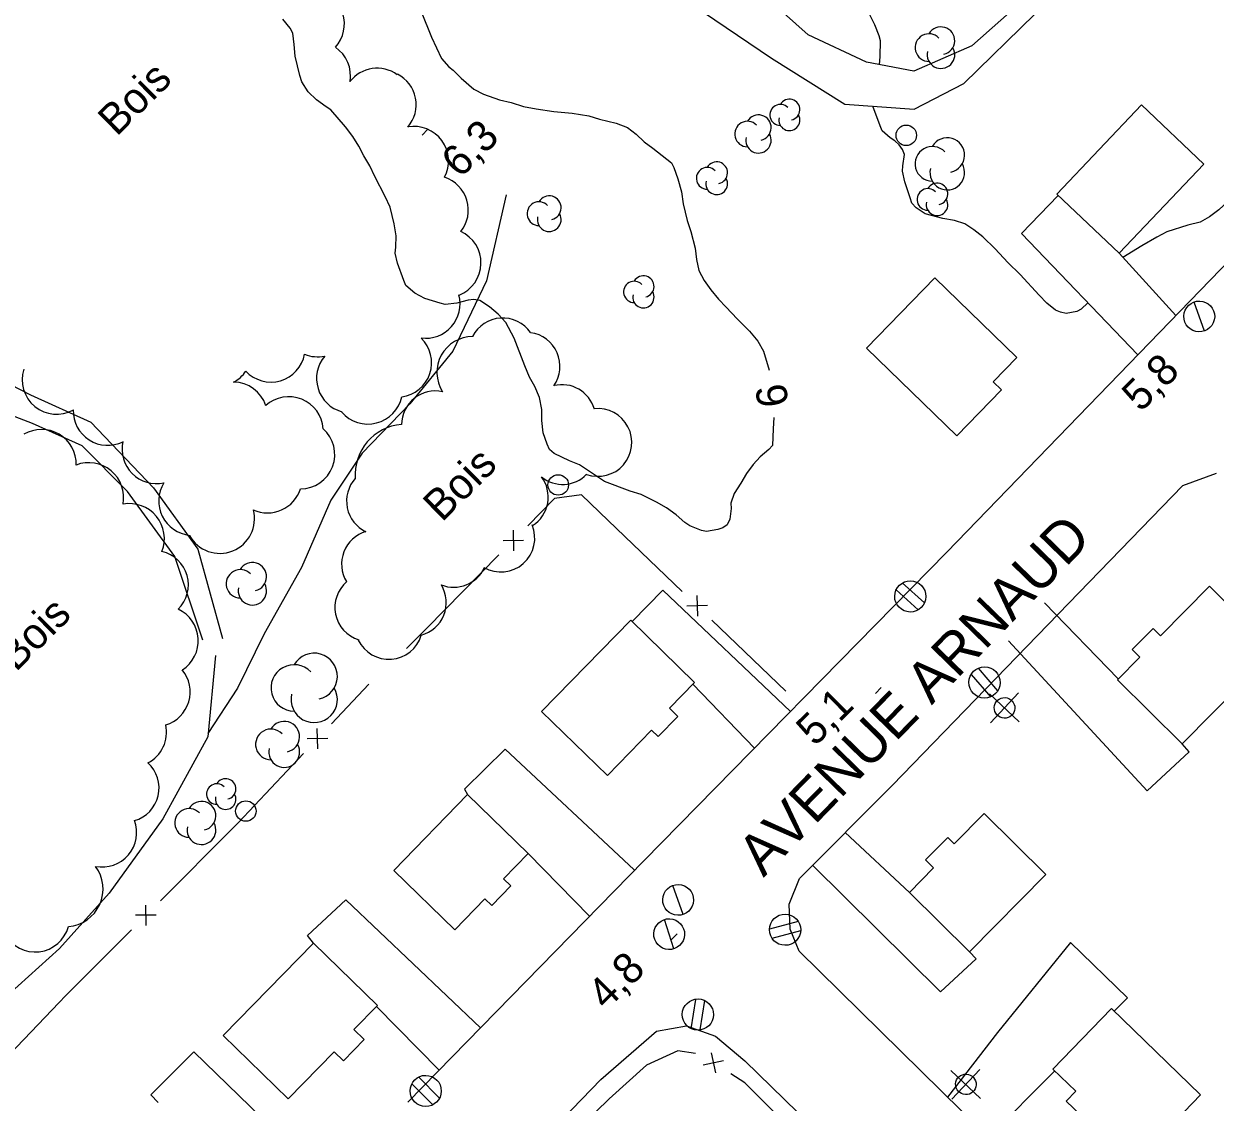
# Model space of a CAD drawing. Extents: x 381879 to 384696, y 5564785 to 5567594.
# Drawn here: x 382660.1 to 382776.2, y 5565546.6 to 5565651.8 of the extents above; entities that cross this region are included whole.
import ezdxf

# ---------------------------------------------------------------- set-up
doc = ezdxf.new("R2010")
doc.units = 0
for name, color, linetype in [('Niveau 19', 7, 'Continuous'), ('Niveau 2', 7, 'Continuous'), ('Niveau 21', 7, 'Continuous'), ('Niveau 22', 7, 'Continuous'), ('Niveau 3', 7, 'Continuous'), ('Niveau 31', 7, 'Continuous'), ('Niveau 36', 7, 'Continuous'), ('Niveau 37', 7, 'Continuous'), ('Niveau 44', 7, 'Continuous')]:
    doc.layers.add(name, color=color, linetype=linetype)

msp = doc.modelspace()

# ---------------------------------------------------------------- linework, layer by layer
at = {"layer": 'Niveau 19'}
for points in [[(382708.86, 5565670.42), (382717.48, 5565661.96), (382726.36, 5565652.91), (382732.98, 5565648.42), (382740.14, 5565643.96), (382746.89, 5565643.46), (382751.74, 5565645.95), (382758.66, 5565652.72), (382763.8, 5565659.11), (382765.46, 5565664.08), (382764.11, 5565670.9), (382761.79, 5565676.32), (382756.16, 5565682.33), (382748.57, 5565688.57)], [(382745.44, 5565685.41), (382751.76, 5565680.27), (382757.68, 5565674.4), (382761.58, 5565667.68), (382762.2, 5565663.04), (382761.33, 5565658.36), (382757.33, 5565653.9), (382752.52, 5565649.64), (382746.85, 5565647.15), (382742.25, 5565648.03), (382736.57, 5565650.71), (382729.95, 5565656.64), (382722.73, 5565663.95), (382714.02, 5565671.68)], [(382641.63, 5565650.62), (382647.54, 5565635.19), (382651.72, 5565623.56), (382654.74, 5565618.71), (382660.77, 5565615.6), (382666.64, 5565612.94), (382672.74, 5565606.53), (382677.07, 5565600.57), (382679.46, 5565591.84)], [(382677.57, 5565591.7), (382674.83, 5565599.84), (382670.23, 5565606.19), (382665.81, 5565610.62), (382660.96, 5565612.81), (382656.44, 5565614.53), (382652.5, 5565617.11), (382650.24, 5565621.65), (382647.61, 5565629.08), (382643.67, 5565639.11), (382639.74, 5565649.51)], [(382768.69, 5565619.51), (382757.35, 5565631.35), (382760.94, 5565635.03)], [(382766.86, 5565629.41), (382772.4, 5565623.33)], [(382734.83, 5565584.74), (382722.39, 5565596.56), (382719.39, 5565593.52)], [(382766.79, 5565587.91), (382759.58, 5565595.31)], [(382756.09, 5565591.63), (382769.61, 5565577), (382773.69, 5565580.81), (382773.01, 5565581.58)], [(382725.32, 5565587.4), (382731.32, 5565581.17)], [(382719.63, 5565569.26), (382719.59, 5565569.3), (382707.03, 5565581.06), (382703.05, 5565577.17), (382703.35, 5565576.62)], [(382740.18, 5565572.94), (382746.42, 5565567.09)], [(382709.26, 5565570.89), (382715.23, 5565564.76), (382715.23, 5565564.76)], [(382752.28, 5565561.31), (382752.93, 5565560.6), (382749.46, 5565557.39), (382736.99, 5565569.74)], [(382688.34, 5565562.14), (382687.76, 5565562.88), (382691.5, 5565566.35), (382704.62, 5565553.88)], [(382766.38, 5565555.5), (382767.68, 5565556.8), (382762.12, 5565562.21), (382755.02, 5565553.44), (382750.13, 5565547.13)], [(382700.6, 5565549.77), (382694.49, 5565555.97)], [(382689.83, 5565538.76), (382676.68, 5565551.53), (382672.5, 5565547.34), (382673.2, 5565546.59)], [(382754.13, 5565543.19), (382760.6, 5565549.69)]]:
    msp.add_lwpolyline(points, dxfattribs=at)
at = {"layer": 'Niveau 2'}
for points in [[(382698.85, 5565653), (382699.83, 5565650.48), (382700.83, 5565648.4), (382701.55, 5565647.58), (382701.95, 5565647.27), (382702.74, 5565646.49), (382703.97, 5565645.41), (382704.92, 5565644.93), (382706.47, 5565644.36), (382707.62, 5565644.1), (382708.8, 5565643.72), (382710.04, 5565643.48), (382711.76, 5565643.23), (382713.56, 5565643.06), (382715.19, 5565642.8), (382716.21, 5565642.49), (382717.86, 5565642.08), (382718.95, 5565641.67), (382719.81, 5565641.03), (382720.59, 5565640.27), (382721.42, 5565639.66), (382723.23, 5565638.23), (382723.47, 5565637.78), (382723.85, 5565636.68), (382724.2, 5565635.4), (382724.38, 5565634.23), (382724.76, 5565632.6), (382725.11, 5565631.52)], [(382743.5, 5565647.79), (382743.57, 5565648.59), (382743.61, 5565650.12), (382743.49, 5565650.62), (382743.07, 5565651.69), (382742.53, 5565652.73)], [(382716.71, 5565607.14), (382714.27, 5565608.77), (382713.29, 5565609.18), (382711.8, 5565609.88), (382711.35, 5565610.26), (382711.11, 5565610.79), (382710.73, 5565611.91), (382710.59, 5565613.09), (382710.61, 5565614.17), (382710.37, 5565615.35), (382709.91, 5565616.43), (382709.4, 5565617.34), (382708.95, 5565618.45), (382707.91, 5565621.13), (382707.1, 5565622.65), (382706.35, 5565623.47), (382705.5, 5565624.18), (382704.57, 5565624.8), (382703.96, 5565624.89), (382703.42, 5565624.83), (382702.31, 5565624.55), (382701.19, 5565624.43), (382700.68, 5565624.54), (382699.21, 5565625.01), (382698.22, 5565625.51), (382697.35, 5565626.27), (382697.15, 5565626.77), (382696.54, 5565628.44), (382696.31, 5565629.42), (382696.38, 5565629.99), (382696.4, 5565631.12), (382696.21, 5565632.28), (382695.82, 5565633.91), (382695.34, 5565634.93), (382694.31, 5565636.89), (382693.85, 5565637.94), (382693.25, 5565638.9), (382692.76, 5565639.86), (382692.17, 5565640.79), (382691.46, 5565641.74), (382690.04, 5565643.41), (382689.58, 5565643.7), (382688.63, 5565644.38), (382687.82, 5565645.14), (382687.2, 5565646.13), (382687.01, 5565646.75), (382686.56, 5565648.62), (382686.46, 5565649.76), (382686.32, 5565650.86), (382686.06, 5565651.35), (382685.37, 5565652.25)], [(382753.59, 5565631), (382752.71, 5565631.71), (382751.83, 5565632.28), (382750.81, 5565632.62), (382749.68, 5565632.79), (382747.97, 5565633.27), (382747.08, 5565633.84), (382746.67, 5565634.31), (382746.49, 5565634.8), (382745.98, 5565636.37), (382745.74, 5565637.41), (382745.79, 5565637.95), (382745.94, 5565639.04), (382745.76, 5565639.53), (382745.44, 5565639.98), (382745.02, 5565640.38), (382744.54, 5565640.68), (382743.78, 5565641.35), (382743.59, 5565641.82), (382742.86, 5565643.76)], [(382787.88, 5565639.15), (382787.53, 5565639.62), (382787.12, 5565639.91), (382786.56, 5565639.89), (382784.92, 5565639.66), (382783.87, 5565639.28), (382781.82, 5565638.44), (382781.32, 5565638.05), (382780.04, 5565636.92), (382778.32, 5565635.34), (382777.5, 5565634.48), (382776.59, 5565633.64), (382775.67, 5565632.96), (382774.76, 5565632.45), (382773.56, 5565632.15), (382771.53, 5565631.49), (382770.55, 5565630.97), (382769.08, 5565630.12), (382767.23, 5565629)], [(382725.11, 5565631.52), (382725.53, 5565629.92), (382725.67, 5565628.8), (382725.91, 5565627.73), (382726.42, 5565626.76), (382727.08, 5565625.83), (382727.81, 5565624.94), (382728.57, 5565624.17), (382729.63, 5565623.01), (382730.85, 5565621.83), (382731.65, 5565620.84), (382732.22, 5565619.88), (382732.77, 5565618.01)], [(382763.82, 5565624.59), (382763.17, 5565623.97), (382762.73, 5565623.73), (382761.72, 5565623.55), (382761.16, 5565623.66), (382760.65, 5565623.86), (382759.81, 5565624.54), (382759.06, 5565625.31), (382757.22, 5565627.33), (382756.03, 5565628.51), (382754.79, 5565629.83), (382753.59, 5565631)], [(382733.21, 5565613.4), (382733.14, 5565612.29), (382733.08, 5565610.67), (382732.71, 5565610.27), (382731.88, 5565609.57), (382731.21, 5565608.81), (382730.55, 5565607.93), (382730.01, 5565606.98), (382729.35, 5565605.99), (382729.03, 5565605.05), (382729.06, 5565604.53), (382728.91, 5565603.47), (382728.66, 5565602.94), (382728.25, 5565602.64), (382727.76, 5565602.46), (382726.64, 5565602.27), (382726.15, 5565602.39), (382725.04, 5565602.82), (382724.55, 5565603.16), (382723.7, 5565603.92), (382722.74, 5565604.6), (382721.79, 5565605.15), (382720.27, 5565605.89), (382719.22, 5565606.2), (382716.71, 5565607.14)]]:
    msp.add_lwpolyline(points, dxfattribs=at)
at = {"layer": 'Niveau 21'}
for points in [[(382831.85, 5565693.79), (382834.06, 5565690.84), (382834.36, 5565688.27), (382833.41, 5565685.67), (382831.36, 5565683.29), (382807.46, 5565658.92), (382779.69, 5565630.87), (382750.06, 5565600.25), (382720.53, 5565570.18), (382697.53, 5565546.63)], [(382767.35, 5565530.18), (382735.67, 5565561.36), (382734.81, 5565563.5), (382734.71, 5565565.93), (382735.71, 5565568.46), (382744.75, 5565577.52), (382773.08, 5565606.78), (382776.37, 5565607.97)], [(382696.82, 5565528.64), (382716.35, 5565548.84), (382721.76, 5565553.56), (382724.71, 5565554.07), (382727.54, 5565553.08), (382730.39, 5565550.67), (382767.83, 5565514.18)]]:
    msp.add_lwpolyline(points, dxfattribs=at)
at = {"layer": 'Niveau 22'}
for points in [[(382707.11, 5565635.11), (382705.21, 5565626.72), (382701.93, 5565619.86), (382697.74, 5565614.73), (382693.09, 5565609.91), (382690.04, 5565605.35), (382687.17, 5565598.76), (382683.54, 5565592.29), (382680.95, 5565587.01), (382678.06, 5565582.59)], [(382678.8, 5565590.2), (382678.03, 5565582.26), (382673.67, 5565574.26), (382668.42, 5565567.03), (382663.58, 5565561.62), (382657.51, 5565556.17), (382653.34, 5565551.08), (382647.87, 5565546.02), (382641.77, 5565540.27), (382636.38, 5565534.4), (382632.49, 5565531.97), (382627.15, 5565531.24), (382620.54, 5565532.09), (382611.28, 5565533.61), (382601.98, 5565535.11), (382592.1, 5565536.88), (382583.72, 5565538.02), (382578.75, 5565538.72), (382575.93, 5565538.44)]]:
    msp.add_lwpolyline(points, dxfattribs=at)
at = {"layer": 'Niveau 3'}
for p, q in [((382698.92, 5565640.93), (382699.49, 5565641.5)), ((382743.12, 5565586.5), (382743.69, 5565587.07)), ((382723.23, 5565562.49), (382723.8, 5565563.06))]:
    msp.add_line(p, q, dxfattribs=at)
at = {"layer": 'Niveau 31'}
for points in [[(382760.79, 5565635.18), (382769.06, 5565643.88), (382775.13, 5565638.11), (382766.86, 5565629.41)], [(382751.06, 5565611.62), (382742.26, 5565620.15), (382748.92, 5565627), (382756.9, 5565619.25), (382754.59, 5565616.87), (382755.39, 5565616.08)], [(382782.02, 5565590.67), (382773.01, 5565581.58), (382766.7, 5565587.82), (382768.9, 5565590.04), (382768.15, 5565590.78), (382770.18, 5565592.82), (382770.89, 5565592.11), (382775.68, 5565596.94)], [(382710.56, 5565584.73), (382719.27, 5565593.64), (382725.48, 5565587.57), (382723.03, 5565585.07), (382723.87, 5565584.25), (382721.95, 5565582.28), (382721.3, 5565582.91), (382717.01, 5565578.48)], [(382696.17, 5565569.22), (382703.35, 5565576.62), (382709.26, 5565570.89), (382706.86, 5565568.42), (382707.58, 5565567.72), (382705.73, 5565565.81), (382705.05, 5565566.47), (382702.12, 5565563.45)], [(382759.73, 5565568.84), (382752.28, 5565561.31), (382746.42, 5565567.09), (382748.78, 5565569.47), (382748, 5565570.25), (382750.18, 5565572.45), (382750.79, 5565571.84), (382753.71, 5565574.79)], [(382679.55, 5565553.15), (382688.34, 5565562.14), (382694.57, 5565556.05), (382692.29, 5565553.72), (382693.29, 5565552.74), (382691.26, 5565550.67), (382690.35, 5565551.56), (382685.86, 5565546.97)], [(382766.11, 5565555.76), (382774.81, 5565547.36), (382769.17, 5565541.5), (382764.81, 5565545.7), (382763.84, 5565544.69), (382761.71, 5565546.75), (382762.64, 5565547.72), (382760.42, 5565549.86)]]:
    msp.add_lwpolyline(points, close=True, dxfattribs=at)
at = {"layer": 'Niveau 36'}
for p, q in [((382775.19, 5565621.83), (382774.17, 5565624.65)), ((382747.89, 5565595.34), (382745.73, 5565597.28)), ((382745.13, 5565596.58), (382747.29, 5565594.64)), ((382755.04, 5565586.76), (382753.15, 5565588.96)), ((382752.46, 5565588.34), (382754.35, 5565586.14)), ((382754.23, 5565586.44), (382757.14, 5565583.72)), ((382754.33, 5565583.63), (382757.05, 5565586.54)), ((382724.39, 5565564.94), (382723.37, 5565567.76)), ((382723.47, 5565561.58), (382722.55, 5565564.44)), ((382735.59, 5565564.26), (382732.79, 5565563.52)), ((382733.05, 5565562.64), (382735.85, 5565563.38)), ((382725.57, 5565556.66), (382725.12, 5565553.8)), ((382726.03, 5565553.68), (382726.48, 5565556.54)), ((382700.62, 5565547.04), (382698.58, 5565549.1)), ((382750.46, 5565549.73), (382753.37, 5565547.01)), ((382750.56, 5565546.92), (382753.28, 5565549.83)), ((382697.94, 5565548.44), (382699.98, 5565546.38))]:
    msp.add_line(p, q, dxfattribs=at)
for centre in [(382746.12, 5565640.91), (382712.2, 5565606.82), (382681.75, 5565575.02)]:
    msp.add_circle(centre, 1, dxfattribs=at)
for centre, major_axis, ratio in [((382774.68, 5565623.25), (0.04, 1.5), 0.999982), ((382746.51, 5565595.95), (0.02, 1.52), 0.999985), ((382753.75, 5565587.56), (-0.02, -1.52), 0.999983), ((382755.7, 5565585.08), (-0.048, -0.999), 0.999982), ((382723.88, 5565566.36), (0.04, 1.5), 0.999982), ((382723.01, 5565563.02), (0.06, 1.5), 0.999982), ((382734.31, 5565563.45), (-0.01, -1.52), 0.999983), ((382725.81, 5565555.18), (0.02, 1.52), 0.999982), ((382699.28, 5565547.73), (0.01, 1.52), 0.999981), ((382751.93, 5565548.37), (-0.048, -0.999), 0.999982)]:
    msp.add_ellipse(centre, major_axis=major_axis, ratio=ratio, dxfattribs=at)
at = {"layer": 'Niveau 37'}
for p, q in [((382706.82, 5565601.41), (382708.82, 5565601.42)), ((382707.82, 5565602.41), (382707.83, 5565600.41)), ((382725.71, 5565596.03), (382725.76, 5565594.03)), ((382726.74, 5565595.05), (382724.73, 5565595.01)), ((382688.76, 5565581.08), (382688.7, 5565583.08)), ((382689.73, 5565582.11), (382687.73, 5565582.05)), ((382672.02, 5565563.86), (382672.01, 5565565.86)), ((382673.02, 5565564.86), (382671.01, 5565564.86)), ((382727.1, 5565551.44), (382727.54, 5565549.49)), ((382728.3, 5565550.68), (382726.34, 5565550.24))]:
    msp.add_line(p, q, dxfattribs=at)
for points in [[(382717.08, 5565603.34), (382714.46, 5565605.86), (382711.85, 5565605.49), (382709.23, 5565602.84)], [(382724.29, 5565596.42), (382717.08, 5565603.34)], [(382706.42, 5565599.99), (382699.39, 5565592.87)], [(382734.39, 5565586.72), (382727.18, 5565593.65)], [(382699.39, 5565592.87), (382697.4, 5565590.86)], [(382690.1, 5565583.53), (382693.74, 5565587.4)], [(382680.49, 5565573.36), (382681, 5565573.87), (382687.36, 5565580.62)], [(382673.43, 5565566.27), (382680.49, 5565573.36)], [(382663.56, 5565556.35), (382664.18, 5565557), (382670.6, 5565563.44)], [(382656.64, 5565549.13), (382663.56, 5565556.35)], [(382725.58, 5565551.38), (382723.87, 5565551.65), (382720.81, 5565550.24), (382717.16, 5565546.96)], [(382736.31, 5565542.6), (382730.39, 5565548.52), (382729.01, 5565549.39)], [(382717.16, 5565546.96), (382716.93, 5565546.75), (382711.8, 5565541.8)]]:
    msp.add_lwpolyline(points, dxfattribs=at)
at = {"layer": 'Niveau 44'}
for centre, radius, start, end in [((382688.03, 5565651.76), 3.33, 317.196, 79.1767), ((382749.5, 5565650.13), 1.35, 282.2692, 149.7262), ((382748.34, 5565649.46), 1.35, 44.1153, 269.8039), ((382749.5, 5565648.78), 1.35, 166.9368, 29.6212), ((382734.73, 5565643.41), 1.02, 282.2692, 149.7262), ((382733.85, 5565642.9), 1.02, 44.1153, 269.8039), ((382730.64, 5565641.04), 1.24, 44.1153, 269.8039), ((382731.71, 5565641.66), 1.24, 282.2692, 149.7262), ((382734.73, 5565642.39), 1.02, 166.9368, 29.6212), ((382731.71, 5565640.42), 1.24, 166.9368, 29.6212), ((382748.67, 5565638.13), 1.69, 44.1153, 269.8039), ((382750.12, 5565638.98), 1.69, 282.2692, 149.7262), ((382726.72, 5565636.72), 1.06, 44.1153, 269.8039), ((382727.64, 5565637.26), 1.06, 282.2692, 149.7262), ((382750.12, 5565637.28), 1.69, 166.9368, 29.6212), ((382727.64, 5565636.19), 1.06, 166.9368, 29.6212), ((382749.12, 5565635.19), 1.05, 282.2692, 149.7262), ((382711.32, 5565633.85), 1.16, 282.2692, 149.7262), ((382748.22, 5565634.66), 1.05, 44.1153, 269.8039), ((382710.32, 5565633.27), 1.16, 44.1153, 269.8039), ((382749.12, 5565634.14), 1.05, 166.9368, 29.6212), ((382711.32, 5565632.69), 1.16, 166.9368, 29.6212), ((382720.5, 5565626.17), 1.04, 282.2692, 149.7262), ((382719.61, 5565625.64), 1.04, 44.1153, 269.8039), ((382720.5, 5565625.12), 1.04, 166.9368, 29.6212), ((382682.39, 5565597.87), 1.38, 282.2692, 149.7262), ((382681.21, 5565597.18), 1.38, 44.1153, 269.8039), ((382682.39, 5565596.49), 1.38, 166.9368, 29.6212), ((382688.41, 5565588.16), 2.26, 282.2692, 149.7262), ((382686.46, 5565587.03), 2.26, 44.1153, 269.8039), ((382688.41, 5565585.91), 2.26, 166.9368, 29.6212), ((382684.2, 5565581.52), 1.5, 44.1153, 269.8039), ((382685.49, 5565582.27), 1.5, 282.2692, 149.7262), ((382685.49, 5565580.77), 1.5, 166.9368, 29.6212), ((382679.78, 5565577.18), 1, 282.2692, 149.7262), ((382678.92, 5565576.68), 1, 44.1153, 269.8039), ((382677.43, 5565574.56), 1.4, 282.2692, 149.7262), ((382679.78, 5565576.18), 1, 166.9368, 29.6212), ((382676.22, 5565573.86), 1.4, 44.1153, 269.8039), ((382677.43, 5565573.16), 1.4, 166.9368, 29.6212), ((382661.22, 5565564.64), 3.36, 208.5271, 344.848)]:
    msp.add_arc(centre, radius, start, end, dxfattribs=at)
for centre, major_axis, ratio, start_param, end_param in [((382688.58, 5565646.7), (0.08, 3.38), 0.997851, 4.569274, 5.709257), ((382694.55, 5565644.08), (-3.25, -0.89), 0.999396, 3.825366, 5.354734), ((382694.99, 5565643.9), (-0.62, 3.31), 0.997309, 3.822407, 5.619225), ((382698.14, 5565638.41), (-2.58, 2.17), 0.997708, 3.351409, 5.589729), ((382700.07, 5565633.63), (-2.85, 1.8), 0.994928, 3.026626, 4.959428), ((382701.31, 5565628.46), (1.26, 3.12), 0.997046, 3.900079, 6.244535), ((382699.27, 5565624.49), (1.25, -3.13), 0.997886, 5.772687, 7.732226), ((382706.79, 5565619.79), (-0.36, 3.29), 0.996568, 5.207323, 7.270257), ((382696.5, 5565618.75), (2.17, -2.58), 0.993641, 5.712152, 7.951813), ((382703.89, 5565617.79), (-3.09, 1.68), 0.998808, 5.217612, 7.346556), ((382709.07, 5565618.39), (-1.24, 3.06), 0.998622, 3.713501, 5.766449), ((382684.19, 5565620.22), (1.01, -3.22), 0.992071, 5.158879, 7.357111), ((382688.74, 5565622.68), (3.05, 1.42), 0.999937, 3.892655, 4.484507), ((382692, 5565617.2), (2.08, -2.65), 0.996294, 3.341071, 5.350021), ((382663.31, 5565617.08), (1.52, -3), 0.999776, 3.935179, 6.319476), ((382678.96, 5565619.82), (3.07, -1.41), 0.996695, 5.634045, 6.116667), ((382680.52, 5565613.49), (-2.26, 2.5), 0.996851, 4.299275, 5.536078), ((382712.55, 5565613.3), (2.63, 2), 0.997091, 5.914706, 7.446036), ((382685.94, 5565612.06), (-2.79, 1.88), 0.997314, 3.806348, 6.036724), ((382693.65, 5565616.13), (1.91, -2.78), 0.999269, 4.820888, 7.040573), ((382700.24, 5565612.66), (-2.31, 2.39), 0.999459, 5.309246, 7.07239), ((382668.29, 5565614.05), (-1.47, -3.03), 0.995675, 5.137921, 7.195862), ((382716.07, 5565610.96), (0.39, 3.28), 0.998941, 2.915336, 6.510236), ((382661.83, 5565608.84), (1.88, 2.82), 0.998795, 5.275643, 7.405077), ((382687.06, 5565609.79), (0.45, 3.33), 0.999857, 3.281738, 5.688297), ((382697.32, 5565607.8), (-2.53, 4.23), 0.998865, 5.823049, 7.387424), ((382673.06, 5565610.32), (-1.63, -2.96), 0.996809, 4.999454, 6.994773), ((382666.44, 5565605.59), (2.18, 2.61), 0.999994, 5.219603, 7.349988), ((382694.87, 5565605.24), (1.12, -3.11), 0.998652, 3.636293, 5.49593), ((382707.93, 5565605.64), (-1.41, 2.98), 0.998533, 3.264566, 4.914673), ((382712.62, 5565610.18), (0.81, -3.21), 0.99054, 5.355586, 6.83065), ((382676.63, 5565605.26), (3.2, -1.07), 0.999586, 2.916366, 4.929886), ((382683.87, 5565607.46), (3.05, 1.43), 0.999984, 3.847125, 5.535057), ((382670.39, 5565601.59), (2.64, 2.17), 0.999949, 5.219579, 7.345894), ((382679.22, 5565603.52), (2.79, 1.9), 0.999936, 3.044602, 5.946717), ((382706.61, 5565601.64), (2.31, 2.36), 0.999587, 3.393086, 5.885359), ((382694.39, 5565599.1), (-1.54, -2.93), 0.999584, 3.911847, 5.738709), ((382672.8, 5565597.08), (3.3, 0.59), 0.999575, 5.315538, 7.444306), ((382702.01, 5565600.15), (2.67, 1.95), 0.999933, 3.707734, 5.216442), ((382693.72, 5565594.87), (1.31, -3.03), 0.998659, 3.433866, 5.574943), ((382697.97, 5565595.36), (0.09, 3.31), 0.999007, 3.434651, 5.281544), ((382673.72, 5565591.63), (3.37, -0.4), 0.999881, 5.404689, 7.535169), ((382695.69, 5565593.12), (3.21, 0.77), 0.999734, 3.350997, 5.752442), ((382672.97, 5565586.64), (1.93, 2.75), 0.999299, 4.04839, 6.016947), ((382670.66, 5565582.7), (0.06, 3.36), 0.999216, 3.635178, 4.948658), ((382669.98, 5565577.27), (3.23, -0.73), 0.997096, 5.214407, 7.338847), ((382667.75, 5565572.92), (2.56, -2.17), 0.998513, 5.220847, 7.345563), ((382664.15, 5565567.43), (3.36, -1.51), 0.998766, 5.218139, 7.345293)]:
    msp.add_ellipse(centre, major_axis=major_axis, ratio=ratio, start_param=start_param, end_param=end_param, dxfattribs=at)

# ---------------------------------------------------------------- texts
at = {"layer": 'Niveau 2'}
msp.add_text('6', height=3, rotation=98.8803, dxfattribs=at).set_placement((382734.68, 5565614.64))
at = {"layer": 'Niveau 21'}
msp.add_text('AVENUE ARNAUD', height=3.9997, rotation=45.7724, dxfattribs=at).set_placement((382732.21, 5565568.49))
at = {"layer": 'Niveau 3'}
for s, p in [('6,3  ', (382702.64, 5565636.65)), ('5,8  ', (382768.96, 5565613.84)), ('5,1  ', (382737.22, 5565581.25)), ('4,8  ', (382716.88, 5565555.51))]:
    msp.add_text(s, height=3, rotation=44.7717, dxfattribs=at).set_placement(p)
at = {"layer": 'Niveau 44'}
for p in [(382669.16, 5565640.73), (382700.86, 5565603.13), (382659.35, 5565588.53)]:
    msp.add_text('Bois', height=3, rotation=44.7707, dxfattribs=at).set_placement(p)

doc.saveas('drawing.dxf')
